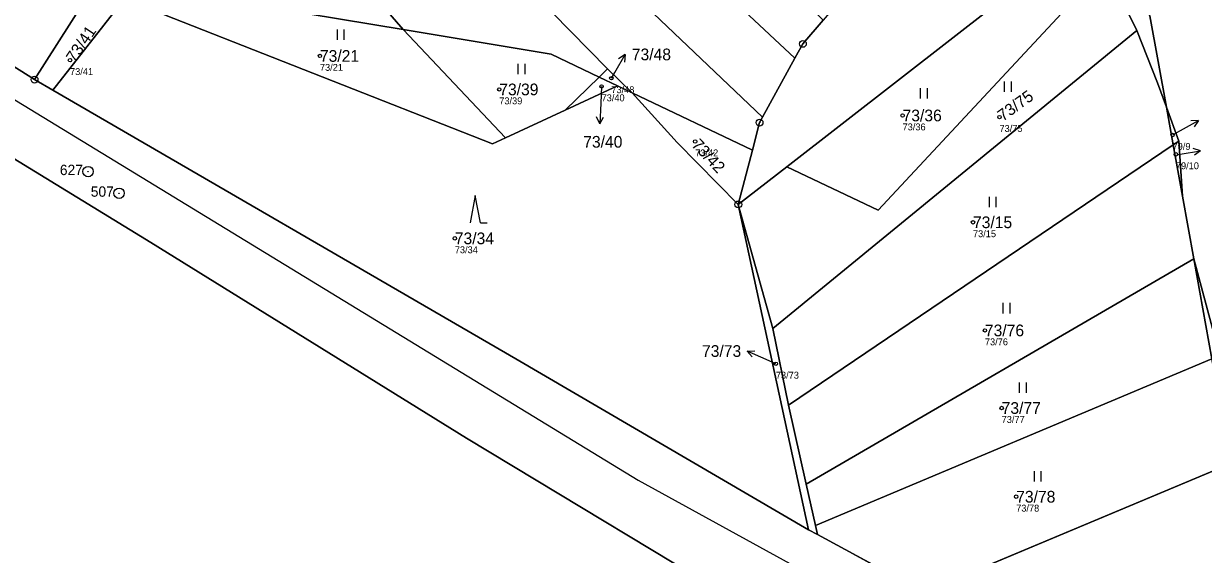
# Model space of a CAD drawing. Extents: x -734504 to -730695, y -1027923 to -1024502.
# Drawn here: x -732150.8 to -731979.6, y -1025821.1 to -1025744 of the extents above; entities that cross this region are included whole.
import ezdxf

# ---------------------------------------------------------------- set-up
doc = ezdxf.new("R2010")
doc.units = 0
for name, color, linetype in [('Definiční body', 7, 'Continuous'), ('Hranice parcel', 7, 'Continuous'), ('Parcelní čísla', 7, 'Continuous'), ('Polygon parcely', 7, 'Continuous'), ('Pop  PČ popisy', 7, 'Continuous'), ('Vnitřní kresba', 7, 'Continuous'), ('Značky bodu BP', 7, 'Continuous'), ('Značky kultur', 7, 'Continuous')]:
    doc.layers.add(name, color=color, linetype=linetype)

msp = doc.modelspace()

# ---------------------------------------------------------------- linework, layer by layer
at = {"layer": 'Definiční body'}
for centre in [(-732107.82, -1025748.73), (-732144.09, -1025749.34), (-732065.52, -1025751.97), (-732081.79, -1025753.59), (-732066.94, -1025753.15), (-732023.25, -1025757.37), (-732009.18, -1025757.6), (-731984.06, -1025760.2), (-732053.35, -1025761.14), (-731983.58, -1025763.01), (-732013.03, -1025772.87), (-732088.24, -1025775.2), (-732011.3, -1025788.56), (-732041.64, -1025793.4), (-732008.87, -1025799.82), (-732006.76, -1025812.69)]:
    msp.add_circle(centre, 0.25, dxfattribs=at)
at = {"layer": 'Hranice parcel'}
for p, q in [((-731989.24, -1025745.04), (-731996.31, -1025730.81)), ((-731987.37, -1025742.89), (-731984.96, -1025756.17)), ((-732080.87, -1025760.6), (-732095.73, -1025744.89)), ((-731989.24, -1025745.04), (-732042.06, -1025788.3)), ((-732038.87, -1025749.07), (-732043.58, -1025757.62)), ((-732072.24, -1025756.6), (-732067.29, -1025751.8)), ((-732067.29, -1025751.8), (-732066.06, -1025750.6)), ((-732064.63, -1025753.07), (-732067.29, -1025751.8)), ((-732066.06, -1025750.6), (-732062.48, -1025754.09)), ((-732146.58, -1025753.71), (-732149.24, -1025752.17)), ((-732064.63, -1025753.07), (-732072.24, -1025756.6)), ((-732062.48, -1025754.09), (-732064.63, -1025753.07)), ((-732045.05, -1025762.42), (-732062.48, -1025754.09)), ((-732072.24, -1025756.6), (-732080.87, -1025760.6)), ((-731983.97, -1025761.63), (-731984.96, -1025756.17)), ((-731984.96, -1025756.17), (-731983.17, -1025761.09)), ((-732082.79, -1025761.49), (-732080.87, -1025760.6)), ((-732039.79, -1025799.42), (-731983.97, -1025761.63)), ((-731983.97, -1025761.63), (-731983.17, -1025761.09)), ((-731982.62, -1025769.1), (-731983.97, -1025761.63)), ((-731983.17, -1025761.09), (-731982.62, -1025769.1)), ((-732045.05, -1025762.42), (-732047.1, -1025770.28)), ((-732047.1, -1025770.28), (-732040.05, -1025764.8)), ((-732042.06, -1025788.3), (-732047.1, -1025770.28)), ((-732036.91, -1025817.48), (-732047.1, -1025770.28)), ((-731982.62, -1025769.1), (-731980.98, -1025778.18)), ((-732037.24, -1025810.89), (-731980.98, -1025778.18)), ((-731978.35, -1025792.69), (-731980.98, -1025778.18)), ((-731980.98, -1025778.18), (-731977.2, -1025792.23)), ((-732042.06, -1025788.3), (-732039.79, -1025799.42)), ((-732035.91, -1025816.89), (-731978.35, -1025792.69)), ((-732037.24, -1025810.89), (-732039.79, -1025799.42)), ((-731975.59, -1025807.89), (-732020.18, -1025826.56)), ((-732035.91, -1025816.89), (-732037.24, -1025810.89)), ((-732035.6, -1025818.19), (-732035.91, -1025816.89)), ((-732035.6, -1025818.19), (-732036.91, -1025817.48)), ((-732020.18, -1025826.56), (-732035.6, -1025818.19))]:
    msp.add_line(p, q, dxfattribs=at)
for points in [[(-732038.87, -1025749.07), (-732055.82, -1025733.17), (-732097.69, -1025693.94)], [(-732043.58, -1025757.62), (-732082.14, -1025720.88), (-732103.22, -1025700.88)], [(-732066.06, -1025750.6), (-732090.13, -1025726.06), (-732108.17, -1025707.11)], [(-732149.24, -1025752.17), (-732159.52, -1025745.74), (-732162.24, -1025744.04), (-732198.2, -1025721.54), (-732198.95, -1025711.59)], [(-732095.73, -1025744.89), (-732102.44, -1025737.12), (-732117.67, -1025719.05)], [(-732219.97, -1025723.8), (-732206.01, -1025731.56), (-732172.15, -1025751.49), (-732132.38, -1025775.79), (-732086.54, -1025804.21), (-732043.06, -1025830.43), (-732009.2, -1025849.51), (-731978.81, -1025864.67), (-731948.57, -1025878.39), (-731909.73, -1025893.38), (-731868.96, -1025905.55)], [(-732095.73, -1025744.89), (-732123.33, -1025740.29), (-732126.72, -1025730.44)], [(-732040.05, -1025764.8), (-732026.8, -1025771.13), (-731999.49, -1025741.84), (-732002.17, -1025735.36)], [(-732002.17, -1025735.36), (-732005.13, -1025737.66), (-732015.96, -1025746.08), (-732040.05, -1025764.8)], [(-732149.24, -1025752.17), (-732142.43, -1025741.45), (-732140.7, -1025738.73)], [(-732136.25, -1025740.47), (-732136.74, -1025741.1), (-732146.58, -1025753.71)], [(-732136.25, -1025740.47), (-732134.94, -1025740.99), (-732082.79, -1025761.49)], [(-732067.29, -1025751.8), (-732074.26, -1025748.48), (-732095.73, -1025744.89)], [(-732034.76, -1025743.52), (-732037.72, -1025746.98), (-732038.87, -1025749.07)], [(-731984.96, -1025756.17), (-731986.26, -1025752.64), (-731989.24, -1025745.04)], [(-732036.91, -1025817.48), (-732079.36, -1025792.7), (-732146.58, -1025753.71)], [(-732047.1, -1025770.28), (-732055.97, -1025761.27), (-732062.48, -1025754.09)], [(-732043.58, -1025757.62), (-732044.01, -1025758.4), (-732045.05, -1025762.42)]]:
    msp.add_lwpolyline(points, dxfattribs=at)
at = {"layer": 'Polygon parcely'}
for points in [[(-732078.8, -1025621.1), (-732085.22, -1025620.33), (-732114.26, -1025621.01), (-732125.5, -1025637.1), (-732172.8, -1025696.5), (-732198.95, -1025711.59), (-732198.2, -1025721.54), (-732162.24, -1025744.04), (-732159.52, -1025745.74), (-732149.24, -1025752.17), (-732142.43, -1025741.45), (-732140.7, -1025738.73)], [(-732092.03, -1025686.96), (-732097.69, -1025693.94), (-732055.82, -1025733.17), (-732038.87, -1025749.07), (-732037.72, -1025746.98), (-732034.76, -1025743.52), (-732049.06, -1025729.34), (-732071.12, -1025707.81)], [(-732055.82, -1025733.17), (-732097.69, -1025693.94), (-732098.13, -1025694.48), (-732103.22, -1025700.88), (-732082.14, -1025720.88), (-732043.58, -1025757.62), (-732038.87, -1025749.07)], [(-732103.22, -1025700.88), (-732108.17, -1025707.11), (-732090.13, -1025726.06), (-732066.06, -1025750.6), (-732062.48, -1025754.09), (-732045.05, -1025762.42), (-732044.01, -1025758.4), (-732043.58, -1025757.62), (-732082.14, -1025720.88)], [(-732066.06, -1025750.6), (-732090.13, -1025726.06), (-732108.17, -1025707.11), (-732117.67, -1025719.05), (-732102.44, -1025737.12), (-732095.73, -1025744.89), (-732074.26, -1025748.48), (-732067.29, -1025751.8)], [(-731996.31, -1025730.81), (-732006.97, -1025707.21), (-732011.53, -1025712.74), (-732015.61, -1025717.7), (-732016.88, -1025719.24), (-732020.17, -1025723.85), (-732020.79, -1025724.72), (-732024.95, -1025730.48), (-732025.64, -1025731.44), (-732029.2, -1025737.02), (-732034.76, -1025743.52), (-732037.72, -1025746.98), (-732038.87, -1025749.07), (-732043.58, -1025757.62), (-732044.01, -1025758.4), (-732045.05, -1025762.42), (-732047.1, -1025770.28), (-732040.05, -1025764.8), (-732015.96, -1025746.08), (-732005.13, -1025737.66), (-732002.17, -1025735.36)], [(-732006.97, -1025707.21), (-731996.31, -1025730.81), (-731989.24, -1025745.04), (-731986.26, -1025752.64), (-731984.96, -1025756.17), (-731987.37, -1025742.89), (-731994.44, -1025728.82), (-731999.51, -1025718.31), (-732007.19, -1025706.28)], [(-732117.67, -1025719.05), (-732126.72, -1025730.44), (-732123.33, -1025740.29), (-732095.73, -1025744.89), (-732102.44, -1025737.12)], [(-732126.72, -1025730.44), (-732130.16, -1025732.48), (-732136.25, -1025740.47), (-732134.94, -1025740.99), (-732082.79, -1025761.49), (-732080.87, -1025760.6), (-732095.73, -1025744.89), (-732123.33, -1025740.29)], [(-731989.24, -1025745.04), (-731996.31, -1025730.81), (-732002.17, -1025735.36), (-731999.49, -1025741.84), (-732026.8, -1025771.13), (-732040.05, -1025764.8), (-732047.1, -1025770.28), (-732042.06, -1025788.3)], [(-732002.17, -1025735.36), (-732005.13, -1025737.66), (-732015.96, -1025746.08), (-732040.05, -1025764.8), (-732026.8, -1025771.13), (-731999.49, -1025741.84)], [(-732149.24, -1025752.17), (-732146.58, -1025753.71), (-732136.74, -1025741.1), (-732136.25, -1025740.47), (-732140.7, -1025738.73), (-732142.43, -1025741.45)], [(-732146.58, -1025753.71), (-732079.36, -1025792.7), (-732036.91, -1025817.48), (-732047.1, -1025770.28), (-732055.97, -1025761.27), (-732062.48, -1025754.09), (-732064.63, -1025753.07), (-732072.24, -1025756.6), (-732080.87, -1025760.6), (-732082.79, -1025761.49), (-732134.94, -1025740.99), (-732136.25, -1025740.47), (-732136.74, -1025741.1)], [(-732095.73, -1025744.89), (-732080.87, -1025760.6), (-732072.24, -1025756.6), (-732067.29, -1025751.8), (-732074.26, -1025748.48)], [(-731984.96, -1025756.17), (-731986.26, -1025752.64), (-731989.24, -1025745.04), (-732042.06, -1025788.3), (-732039.79, -1025799.42), (-731983.97, -1025761.63)], [(-732067.29, -1025751.8), (-732072.24, -1025756.6), (-732064.63, -1025753.07)], [(-732064.63, -1025753.07), (-732062.48, -1025754.09), (-732066.06, -1025750.6), (-732067.29, -1025751.8)], [(-732045.05, -1025762.42), (-732062.48, -1025754.09), (-732055.97, -1025761.27), (-732047.1, -1025770.28)], [(-731983.17, -1025761.09), (-731984.96, -1025756.17), (-731983.97, -1025761.63)], [(-731980.98, -1025778.18), (-731982.62, -1025769.1), (-731983.97, -1025761.63), (-732039.79, -1025799.42), (-732037.24, -1025810.89)], [(-731982.62, -1025769.1), (-731983.17, -1025761.09), (-731983.97, -1025761.63)], [(-732042.06, -1025788.3), (-732047.1, -1025770.28), (-732036.91, -1025817.48), (-732035.6, -1025818.19), (-732035.91, -1025816.89), (-732037.24, -1025810.89), (-732039.79, -1025799.42)], [(-731978.35, -1025792.69), (-731980.98, -1025778.18), (-732037.24, -1025810.89), (-732035.91, -1025816.89)], [(-731977.2, -1025792.23), (-731980.98, -1025778.18), (-731978.35, -1025792.69)], [(-731975.59, -1025807.89), (-731978.35, -1025792.69), (-732035.91, -1025816.89), (-732035.6, -1025818.19), (-732020.18, -1025826.56)], [(-731975.59, -1025807.89), (-732020.18, -1025826.56), (-732002.22, -1025837.4), (-731972.03, -1025852.49)]]:
    msp.add_lwpolyline(points, close=True, dxfattribs=at)
for points in [[(-731886.8, -1025757.33), (-731921.87, -1025720.35), (-731945.31, -1025695.77), (-731947.44, -1025696.31), (-731952.62, -1025697.62), (-731969.43, -1025697.44), (-731974.6, -1025697.11), (-732009.17, -1025698.45), (-732007.19, -1025706.28), (-731999.51, -1025718.31), (-731994.44, -1025728.82), (-731987.37, -1025742.89), (-731984.96, -1025756.17), (-731983.17, -1025761.09), (-731982.62, -1025769.1), (-731980.98, -1025778.18), (-731977.2, -1025792.23), (-731975.72, -1025800.5), (-731975.59, -1025807.89), (-731972.03, -1025852.49), (-731921.24, -1025870.32), (-731873.87, -1025886.45)], [(-732020.18, -1025826.56), (-732035.6, -1025818.19), (-732036.91, -1025817.48), (-732079.36, -1025792.7), (-732146.58, -1025753.71), (-732149.24, -1025752.17), (-732159.52, -1025745.74), (-732162.24, -1025744.04), (-732198.2, -1025721.54), (-732198.95, -1025711.59), (-732210.1, -1025718.08), (-732213.18, -1025719.87), (-732217.75, -1025722.51), (-732219.97, -1025723.8), (-732206.01, -1025731.56), (-732172.15, -1025751.49), (-732132.38, -1025775.79), (-732086.54, -1025804.21), (-732043.06, -1025830.43)], [(-731836.02, -1025913.66), (-731868.96, -1025905.55), (-731909.73, -1025893.38), (-731948.57, -1025878.39), (-731978.81, -1025864.67), (-732009.2, -1025849.51), (-732043.06, -1025830.43), (-732086.54, -1025804.21), (-732132.38, -1025775.79), (-732172.15, -1025751.49), (-732206.01, -1025731.56), (-732219.97, -1025723.8), (-732240.2, -1025735.5), (-732319.4, -1025757.1), (-732384.98, -1025753.2)]]:
    msp.add_lwpolyline(points, dxfattribs=at)
at = {"layer": 'Pop  PČ popisy'}
for p, q in [((-732065.03, -1025751.12), (-732063.53, -1025748.52)), ((-732063.53, -1025748.52), (-732064.46, -1025749.14)), ((-732063.53, -1025748.52), (-732063.6, -1025749.64)), ((-732065.52, -1025751.97), (-732065.03, -1025751.12)), ((-732066.94, -1025753.15), (-732067.05, -1025755.59)), ((-732067.05, -1025755.59), (-732067.21, -1025758.59)), ((-732067.21, -1025758.59), (-732067.66, -1025757.56)), ((-732067.21, -1025758.59), (-732066.66, -1025757.61)), ((-731982.9, -1025759.54), (-731980.28, -1025758.09)), ((-731980.28, -1025758.09), (-731981.39, -1025758.13)), ((-731980.28, -1025758.09), (-731980.91, -1025759.01)), ((-731983.95, -1025760.12), (-731982.9, -1025759.54)), ((-731980.01, -1025762.48), (-731981.08, -1025762.16)), ((-731983.43, -1025763.08), (-731982.96, -1025763)), ((-731982.96, -1025763), (-731980.01, -1025762.48)), ((-731980.01, -1025762.48), (-731980.9, -1025763.15)), ((-732045.81, -1025791.55), (-732044.69, -1025791.5)), ((-732043.07, -1025792.77), (-732045.81, -1025791.55)), ((-732045.81, -1025791.55), (-732045.1, -1025792.41)), ((-732041.64, -1025793.4), (-732043.07, -1025792.77))]:
    msp.add_line(p, q, dxfattribs=at)
at = {"layer": 'Vnitřní kresba'}
msp.add_lwpolyline([(-732211.71, -1025718.99), (-732161.33, -1025749.49), (-732061.61, -1025810.29), (-731989.67, -1025849.8), (-731930.48, -1025875.88), (-731863.58, -1025897.29), (-731797.93, -1025910.85), (-731733.26, -1025916.23), (-731645.7, -1025920.33), (-731574.56, -1025918.38), (-731403.14, -1025913.67), (-731373.71, -1025914.33)], dxfattribs=at)
at = {"layer": 'Značky bodu BP'}
for centre, radius in [((-732037.72, -1025746.98), 0.5), ((-732037.72, -1025746.98), 0.0303), ((-732149.24, -1025752.17), 0.5), ((-732149.24, -1025752.17), 0.0303), ((-732044.01, -1025758.4), 0.5), ((-732044.01, -1025758.4), 0.0303), ((-732141.47, -1025765.52), 0.75), ((-732141.47, -1025765.52), 0.03), ((-732136.98, -1025768.66), 0.75), ((-732136.98, -1025768.66), 0.03), ((-732047.1, -1025770.28), 0.5), ((-732047.1, -1025770.28), 0.0303)]:
    msp.add_circle(centre, radius, dxfattribs=at)
at = {"layer": 'Značky kultur'}
for p, q in [((-732105.28, -1025746.37), (-732105.28, -1025744.87)), ((-732104.28, -1025746.37), (-732104.28, -1025744.87)), ((-732079.05, -1025751.39), (-732079.05, -1025749.89)), ((-732078.05, -1025751.39), (-732078.05, -1025749.89)), ((-732020.64, -1025754.89), (-732020.64, -1025753.39)), ((-732019.64, -1025754.89), (-732019.64, -1025753.39)), ((-732008.44, -1025753.95), (-732008.44, -1025752.45)), ((-732007.44, -1025753.95), (-732007.44, -1025752.45)), ((-732085.28, -1025768.96), (-732086.03, -1025772.96)), ((-732084.53, -1025772.96), (-732085.28, -1025768.96)), ((-732010.64, -1025770.67), (-732010.64, -1025769.17)), ((-732009.64, -1025770.67), (-732009.64, -1025769.17)), ((-732084.53, -1025772.96), (-732083.53, -1025772.96)), ((-732008.64, -1025786.08), (-732008.64, -1025784.58)), ((-732007.64, -1025786.08), (-732007.64, -1025784.58)), ((-732006.28, -1025797.62), (-732006.28, -1025796.12)), ((-732005.28, -1025797.62), (-732005.28, -1025796.12)), ((-732004.11, -1025810.49), (-732004.11, -1025808.99)), ((-732003.11, -1025810.49), (-732003.11, -1025808.99))]:
    msp.add_line(p, q, dxfattribs=at)

# ---------------------------------------------------------------- texts
at = {"layer": 'Definiční body'}
for s, p in [('73/21', (-732107.82, -1025750.89)), ('73/41', (-732144.09, -1025751.5)), ('73/48', (-732065.52, -1025754.13)), ('73/39', (-732081.79, -1025755.75)), ('73/40', (-732066.94, -1025755.31)), ('73/36', (-732023.25, -1025759.53)), ('73/75', (-732009.18, -1025759.76)), ('79/9', (-731984.06, -1025762.36)), ('73/42', (-732053.35, -1025763.3)), ('79/10', (-731983.58, -1025765.17)), ('73/15', (-732013.03, -1025775.03)), ('73/34', (-732088.24, -1025777.36)), ('73/76', (-732011.3, -1025790.72)), ('73/73', (-732041.64, -1025795.56)), ('73/77', (-732008.87, -1025801.98)), ('73/78', (-732006.76, -1025814.85))]:
    msp.add_text(s, height=1, dxfattribs=at).set_placement(p)
at = {"layer": 'Parcelní čísla'}
for s, rotation, p in [('73/41', 56, (-732143.39, -1025749.82)), ('73/75', 36, (-732008.68, -1025758.29)), ('73/42', 313, (-732053.97, -1025761.72))]:
    msp.add_text(s, height=1.7, rotation=rotation, dxfattribs=at).set_placement(p)
for s, p in [('73/21', (-732107.82, -1025749.58)), ('73/48', (-732062.55, -1025749.36)), ('73/39', (-732081.79, -1025754.44)), ('73/36', (-732023.25, -1025758.22)), ('73/40', (-732069.6, -1025762.04)), ('73/15', (-732013.03, -1025773.72)), ('73/34', (-732088.24, -1025776.05)), ('73/76', (-732011.3, -1025789.41)), ('73/73', (-732052.36, -1025792.4)), ('73/77', (-732008.87, -1025800.67)), ('73/78', (-732006.76, -1025813.54))]:
    msp.add_text(s, height=1.7, dxfattribs=at).set_placement(p)
at = {"layer": 'Značky bodu BP'}
for s, p in [('627', (-732145.57, -1025766.02)), ('507', (-732141.08, -1025769.16))]:
    msp.add_text(s, height=1.5, dxfattribs=at).set_placement(p)

doc.saveas('drawing.dxf')
